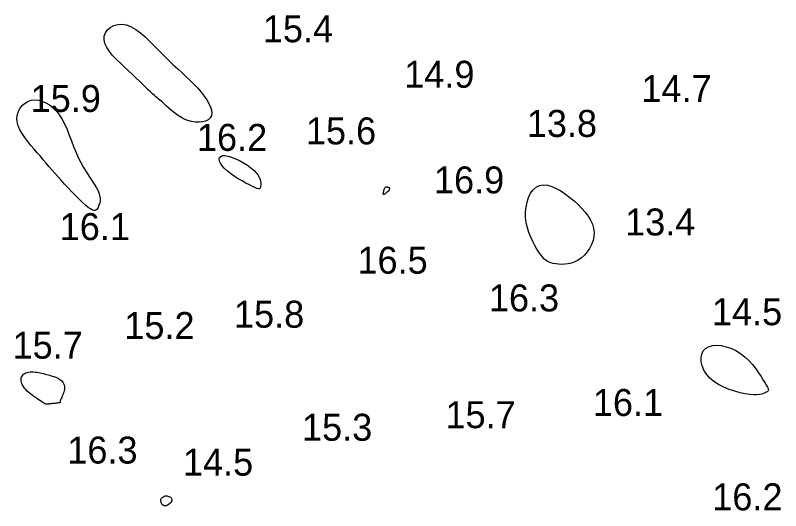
# Model space of a CAD drawing. Extents: x 3040093 to 3056816, y 408076 to 509144.
# Drawn here: x 3045764.8 to 3045906.6, y 434195.2 to 434287 of the extents above; entities that cross this region are included whole.
import ezdxf

# ---------------------------------------------------------------- set-up
doc = ezdxf.new("R2010")
doc.units = 0
doc.layers.add('V-CHAN-CONT-EL17', color=7, linetype='Continuous')
doc.layers.add('V-TOPO-SOUN-0610', color=7, linetype='Continuous')

msp = doc.modelspace()

# ---------------------------------------------------------------- linework, layer by layer
at = {"layer": 'V-CHAN-CONT-EL17'}
for points in [[(3045785.02, 434277.43), (3045784.26, 434278.15), (3045783.52, 434278.88), (3045782.83, 434279.62), (3045782.22, 434280.36), (3045781.73, 434281.09), (3045781.39, 434281.8), (3045781.23, 434282.5), (3045781.27, 434283.17), (3045781.49, 434283.8), (3045781.88, 434284.35), (3045782.4, 434284.81), (3045783.04, 434285.15), (3045783.77, 434285.36), (3045784.56, 434285.41), (3045785.39, 434285.27), (3045786.24, 434284.94), (3045787.1, 434284.43), (3045787.97, 434283.79), (3045788.85, 434283.03), (3045789.73, 434282.19), (3045790.61, 434281.31), (3045791.49, 434280.41), (3045792.36, 434279.53), (3045793.22, 434278.68), (3045794.07, 434277.88), (3045794.89, 434277.11), (3045795.7, 434276.37), (3045796.47, 434275.64), (3045797.21, 434274.93), (3045797.92, 434274.22), (3045798.59, 434273.51), (3045799.21, 434272.79), (3045799.77, 434272.08), (3045800.25, 434271.37), (3045800.65, 434270.69), (3045800.96, 434270.04), (3045801.14, 434269.44), (3045801.2, 434268.89), (3045801.11, 434268.41), (3045800.88, 434268.01), (3045800.51, 434267.69), (3045800.03, 434267.45), (3045799.46, 434267.29), (3045798.83, 434267.22), (3045798.15, 434267.23), (3045797.46, 434267.33), (3045796.76, 434267.52), (3045796.09, 434267.79), (3045795.45, 434268.14), (3045794.84, 434268.53), (3045794.26, 434268.96), (3045793.73, 434269.39), (3045793.25, 434269.82), (3045792.81, 434270.23), (3045792.43, 434270.58), (3045792.1, 434270.88), (3045791.82, 434271.12), (3045791.57, 434271.34), (3045791.33, 434271.53), (3045791.1, 434271.73), (3045790.84, 434271.94), (3045790.56, 434272.18), (3045790.24, 434272.47), (3045789.86, 434272.83), (3045789.43, 434273.24), (3045788.94, 434273.72), (3045788.4, 434274.24), (3045787.81, 434274.81), (3045787.18, 434275.42), (3045786.5, 434276.06), (3045785.78, 434276.73)], [(3045772.68, 434257.14), (3045772.1, 434257.79), (3045771.56, 434258.42), (3045771.03, 434259.04), (3045770.5, 434259.65), (3045769.98, 434260.27), (3045769.44, 434260.91), (3045768.88, 434261.56), (3045768.29, 434262.23), (3045767.69, 434262.93), (3045767.11, 434263.65), (3045766.56, 434264.37), (3045766.07, 434265.11), (3045765.65, 434265.84), (3045765.34, 434266.57), (3045765.15, 434267.29), (3045765.11, 434267.99), (3045765.19, 434268.66), (3045765.4, 434269.29), (3045765.71, 434269.86), (3045766.11, 434270.36), (3045766.6, 434270.78), (3045767.15, 434271.09), (3045767.75, 434271.29), (3045768.4, 434271.36), (3045769.08, 434271.31), (3045769.77, 434271.13), (3045770.46, 434270.84), (3045771.14, 434270.43), (3045771.8, 434269.91), (3045772.42, 434269.29), (3045772.98, 434268.56), (3045773.5, 434267.73), (3045773.96, 434266.82), (3045774.39, 434265.85), (3045774.79, 434264.84), (3045775.18, 434263.8), (3045775.58, 434262.75), (3045776, 434261.72), (3045776.45, 434260.71), (3045776.94, 434259.76), (3045777.45, 434258.85), (3045777.98, 434257.99), (3045778.49, 434257.19), (3045778.98, 434256.44), (3045779.43, 434255.74), (3045779.81, 434255.09), (3045780.12, 434254.5), (3045780.33, 434253.96), (3045780.45, 434253.48), (3045780.5, 434253.04), (3045780.5, 434252.64), (3045780.44, 434252.29), (3045780.35, 434251.97), (3045780.24, 434251.69), (3045780.13, 434251.44), (3045780.01, 434251.22), (3045779.88, 434251.04), (3045779.74, 434250.91), (3045779.56, 434250.84), (3045779.34, 434250.85), (3045779.07, 434250.95), (3045778.73, 434251.14), (3045778.32, 434251.43), (3045777.83, 434251.85), (3045777.26, 434252.36), (3045776.64, 434252.95), (3045775.98, 434253.61), (3045775.29, 434254.31), (3045774.61, 434255.03), (3045773.93, 434255.75), (3045773.28, 434256.46)], [(3045803.09, 434259.17), (3045802.79, 434259.62), (3045802.62, 434260.03), (3045802.57, 434260.39), (3045802.65, 434260.69), (3045802.85, 434260.9), (3045803.17, 434261.03), (3045803.62, 434261.04), (3045804.19, 434260.95), (3045804.85, 434260.75), (3045805.57, 434260.46), (3045806.32, 434260.1), (3045807.07, 434259.7), (3045807.79, 434259.25), (3045808.44, 434258.79), (3045809, 434258.32), (3045809.44, 434257.86), (3045809.76, 434257.42), (3045809.99, 434257.01), (3045810.14, 434256.61), (3045810.22, 434256.25), (3045810.25, 434255.92), (3045810.25, 434255.63), (3045810.23, 434255.38), (3045810.2, 434255.17), (3045810.15, 434255.02), (3045810.08, 434254.92), (3045809.95, 434254.87), (3045809.77, 434254.88), (3045809.51, 434254.96), (3045809.17, 434255.1), (3045808.72, 434255.31), (3045808.16, 434255.59), (3045807.52, 434255.93), (3045806.82, 434256.33), (3045806.09, 434256.76), (3045805.36, 434257.23), (3045804.67, 434257.71), (3045804.04, 434258.2), (3045803.51, 434258.69)], [(3045832.96, 434253.99), (3045832.97, 434254.12), (3045832.99, 434254.27), (3045833.03, 434254.43), (3045833.07, 434254.6), (3045833.12, 434254.77), (3045833.18, 434254.91), (3045833.24, 434255.04), (3045833.29, 434255.12), (3045833.34, 434255.19), (3045833.4, 434255.22), (3045833.45, 434255.24), (3045833.5, 434255.24), (3045833.55, 434255.23), (3045833.6, 434255.22), (3045833.65, 434255.2), (3045833.7, 434255.19), (3045833.75, 434255.19), (3045833.8, 434255.18), (3045833.84, 434255.18), (3045833.89, 434255.17), (3045833.93, 434255.17), (3045833.97, 434255.16), (3045834, 434255.15), (3045834.02, 434255.13), (3045834.04, 434255.1), (3045834.06, 434255.08), (3045834.07, 434255.04), (3045834.08, 434255), (3045834.08, 434254.96), (3045834.08, 434254.92), (3045834.08, 434254.87), (3045834.07, 434254.82), (3045834.06, 434254.78), (3045834.05, 434254.73), (3045834.03, 434254.68), (3045834.02, 434254.63), (3045834, 434254.59), (3045833.98, 434254.54), (3045833.96, 434254.51), (3045833.94, 434254.48), (3045833.93, 434254.45), (3045833.9, 434254.43), (3045833.88, 434254.41), (3045833.86, 434254.39), (3045833.83, 434254.38), (3045833.81, 434254.36), (3045833.78, 434254.35), (3045833.75, 434254.33), (3045833.71, 434254.3), (3045833.68, 434254.28), (3045833.64, 434254.25), (3045833.59, 434254.22), (3045833.54, 434254.18), (3045833.48, 434254.13), (3045833.42, 434254.08), (3045833.35, 434254.02), (3045833.28, 434253.95), (3045833.21, 434253.9), (3045833.14, 434253.85), (3045833.08, 434253.82), (3045833.03, 434253.81), (3045832.99, 434253.83), (3045832.96, 434253.89)], [(3045859.3, 434250.54), (3045859.39, 434251.5), (3045859.58, 434252.43), (3045859.86, 434253.29), (3045860.24, 434254.06), (3045860.7, 434254.7), (3045861.25, 434255.19), (3045861.88, 434255.51), (3045862.58, 434255.62), (3045863.34, 434255.55), (3045864.15, 434255.32), (3045864.98, 434254.95), (3045865.83, 434254.48), (3045866.68, 434253.91), (3045867.51, 434253.29), (3045868.31, 434252.62), (3045869.06, 434251.94), (3045869.75, 434251.24), (3045870.37, 434250.53), (3045870.91, 434249.8), (3045871.35, 434249.07), (3045871.69, 434248.33), (3045871.91, 434247.57), (3045872.01, 434246.81), (3045871.96, 434246.04), (3045871.8, 434245.28), (3045871.53, 434244.54), (3045871.16, 434243.83), (3045870.71, 434243.18), (3045870.2, 434242.59), (3045869.64, 434242.07), (3045869.05, 434241.65), (3045868.43, 434241.33), (3045867.81, 434241.1), (3045867.18, 434240.95), (3045866.57, 434240.88), (3045865.98, 434240.86), (3045865.42, 434240.9), (3045864.9, 434240.96), (3045864.43, 434241.06), (3045864.01, 434241.16), (3045863.65, 434241.29), (3045863.32, 434241.45), (3045863.02, 434241.66), (3045862.72, 434241.92), (3045862.43, 434242.24), (3045862.12, 434242.64), (3045861.78, 434243.12), (3045861.41, 434243.7), (3045861.03, 434244.35), (3045860.64, 434245.09), (3045860.27, 434245.89), (3045859.93, 434246.75), (3045859.65, 434247.65), (3045859.43, 434248.59), (3045859.31, 434249.55)], [(3045892.81, 434220.51), (3045892.33, 434221.27), (3045892.01, 434222.05), (3045891.84, 434222.82), (3045891.82, 434223.55), (3045891.95, 434224.23), (3045892.23, 434224.81), (3045892.65, 434225.28), (3045893.22, 434225.61), (3045893.91, 434225.81), (3045894.69, 434225.87), (3045895.54, 434225.8), (3045896.44, 434225.61), (3045897.35, 434225.31), (3045898.25, 434224.89), (3045899.11, 434224.36), (3045899.92, 434223.74), (3045900.66, 434223.04), (3045901.33, 434222.3), (3045901.94, 434221.53), (3045902.47, 434220.78), (3045902.94, 434220.07), (3045903.34, 434219.42), (3045903.66, 434218.87), (3045903.91, 434218.43), (3045904.09, 434218.1), (3045904.21, 434217.85), (3045904.27, 434217.67), (3045904.28, 434217.53), (3045904.23, 434217.43), (3045904.15, 434217.35), (3045904.03, 434217.26), (3045903.87, 434217.15), (3045903.67, 434217.03), (3045903.4, 434216.91), (3045903.08, 434216.8), (3045902.67, 434216.72), (3045902.17, 434216.67), (3045901.56, 434216.68), (3045900.84, 434216.74), (3045900, 434216.87), (3045899.06, 434217.07), (3045898.06, 434217.34), (3045897.04, 434217.69), (3045896.04, 434218.11), (3045895.07, 434218.6), (3045894.19, 434219.16), (3045893.43, 434219.8)], [(3045772.54, 434215.14), (3045772.37, 434215.12), (3045772.2, 434215.1), (3045772.02, 434215.09), (3045771.83, 434215.07), (3045771.65, 434215.05), (3045771.48, 434215.03), (3045771.32, 434215.02), (3045771.18, 434215), (3045771.05, 434214.99), (3045770.95, 434214.98), (3045770.85, 434214.96), (3045770.78, 434214.95), (3045770.71, 434214.94), (3045770.66, 434214.94), (3045770.61, 434214.93), (3045770.58, 434214.93), (3045770.54, 434214.93), (3045770.5, 434214.94), (3045770.44, 434214.97), (3045770.35, 434215.01), (3045770.24, 434215.07), (3045770.1, 434215.16), (3045769.9, 434215.28), (3045769.66, 434215.43), (3045769.37, 434215.61), (3045769.05, 434215.82), (3045768.71, 434216.04), (3045768.36, 434216.29), (3045768, 434216.55), (3045767.65, 434216.82), (3045767.33, 434217.1), (3045767.02, 434217.38), (3045766.75, 434217.66), (3045766.52, 434217.94), (3045766.31, 434218.22), (3045766.15, 434218.5), (3045766.01, 434218.77), (3045765.92, 434219.03), (3045765.87, 434219.29), (3045765.86, 434219.53), (3045765.89, 434219.76), (3045765.95, 434219.98), (3045766.05, 434220.17), (3045766.19, 434220.35), (3045766.35, 434220.51), (3045766.54, 434220.64), (3045766.76, 434220.75), (3045767, 434220.83), (3045767.26, 434220.89), (3045767.54, 434220.92), (3045767.83, 434220.94), (3045768.13, 434220.93), (3045768.45, 434220.91), (3045768.76, 434220.87), (3045769.08, 434220.82), (3045769.4, 434220.76), (3045769.71, 434220.69), (3045770.02, 434220.62), (3045770.32, 434220.54), (3045770.61, 434220.46), (3045770.9, 434220.38), (3045771.17, 434220.3), (3045771.43, 434220.22), (3045771.68, 434220.15), (3045771.91, 434220.08), (3045772.12, 434220.01), (3045772.33, 434219.94), (3045772.53, 434219.86), (3045772.71, 434219.77), (3045772.89, 434219.66), (3045773.06, 434219.55), (3045773.23, 434219.41), (3045773.39, 434219.26), (3045773.53, 434219.08), (3045773.65, 434218.89), (3045773.76, 434218.69), (3045773.83, 434218.47), (3045773.89, 434218.23), (3045773.9, 434217.98), (3045773.89, 434217.72), (3045773.84, 434217.45), (3045773.77, 434217.18), (3045773.69, 434216.92), (3045773.6, 434216.66), (3045773.5, 434216.42), (3045773.4, 434216.21), (3045773.32, 434216.03), (3045773.25, 434215.88), (3045773.2, 434215.76), (3045773.16, 434215.67), (3045773.13, 434215.6), (3045773.11, 434215.55), (3045773.1, 434215.51), (3045773.1, 434215.49), (3045773.1, 434215.46), (3045773.1, 434215.44), (3045773.11, 434215.42), (3045773.12, 434215.39), (3045773.13, 434215.37), (3045773.14, 434215.35), (3045773.14, 434215.32), (3045773.14, 434215.3), (3045773.14, 434215.28), (3045773.13, 434215.26), (3045773.11, 434215.25), (3045773.08, 434215.23), (3045773.03, 434215.22), (3045772.97, 434215.2), (3045772.9, 434215.19), (3045772.8, 434215.17), (3045772.68, 434215.16)], [(3045792.4, 434196.11), (3045792.23, 434196.18), (3045792.09, 434196.3), (3045791.97, 434196.43), (3045791.88, 434196.59), (3045791.81, 434196.76), (3045791.76, 434196.92), (3045791.74, 434197.08), (3045791.74, 434197.21), (3045791.77, 434197.32), (3045791.82, 434197.42), (3045791.89, 434197.5), (3045791.96, 434197.57), (3045792.04, 434197.63), (3045792.13, 434197.68), (3045792.21, 434197.74), (3045792.28, 434197.79), (3045792.35, 434197.83), (3045792.42, 434197.88), (3045792.49, 434197.91), (3045792.58, 434197.94), (3045792.67, 434197.95), (3045792.78, 434197.95), (3045792.9, 434197.94), (3045793.05, 434197.91), (3045793.21, 434197.86), (3045793.37, 434197.79), (3045793.52, 434197.71), (3045793.65, 434197.6), (3045793.75, 434197.48), (3045793.81, 434197.34), (3045793.82, 434197.18), (3045793.78, 434197.01), (3045793.68, 434196.83), (3045793.54, 434196.65), (3045793.37, 434196.48), (3045793.18, 434196.32), (3045792.98, 434196.2), (3045792.77, 434196.12), (3045792.58, 434196.09)]]:
    msp.add_lwpolyline(points, close=True, dxfattribs=at)

# ---------------------------------------------------------------- texts
at = {"layer": 'V-TOPO-SOUN-0610'}
for s, p in [('15.4 ', (3045810.65, 434282.05)), ('14.9 ', (3045836.83, 434273.62)), ('14.7 ', (3045880.76, 434270.96)), ('15.9 ', (3045767.64, 434269.13)), ('13.8 ', (3045859.53, 434264.5)), ('15.6 ', (3045818.62, 434263.12)), ('16.2 ', (3045798.44, 434261.91)), ('16.9 ', (3045842.34, 434254.03)), ('16.1 ', (3045773.02, 434245.37)), ('13.4 ', (3045877.74, 434246.23)), ('16.5 ', (3045828.17, 434239.14)), ('16.3 ', (3045852.51, 434232.15)), ('15.8 ', (3045805.3, 434229.13)), ('14.5 ', (3045893.82, 434229.59)), ('15.2 ', (3045784.99, 434227.03)), ('15.7 ', (3045764.29, 434223.39)), ('16.1 ', (3045871.77, 434212.76)), ('15.7 ', (3045844.47, 434210.5)), ('15.3 ', (3045817.9, 434208.17)), ('16.3 ', (3045774.43, 434203.94)), ('14.5 ', (3045795.85, 434201.7)), ('16.2 ', (3045893.88, 434195.27))]:
    msp.add_text(s, height=5, dxfattribs=at).set_placement(p)

doc.saveas('drawing.dxf')
